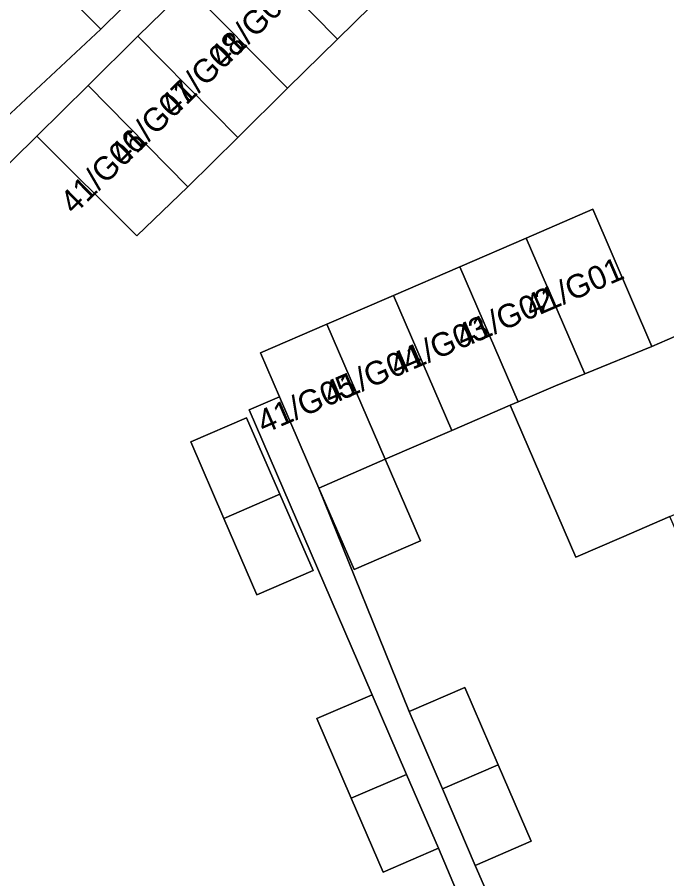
# Model space of a CAD drawing. Extents: x 159352 to 160617, y 385888 to 387323.
# Drawn here: x 159482.57 to 159510.26, y 386331.24 to 386367.95 of the extents above; entities that cross this region are included whole.
import ezdxf

# ---------------------------------------------------------------- set-up
doc = ezdxf.new("R2010")
doc.units = 0
for name, color, linetype in [('IMGEO_Erf', 7, 'Continuous'), ('IMGEO_Pand', 7, 'Continuous'), ('IMGEO_Pand_nummerreeks', 7, 'Continuous'), ('IMGEO_Voetpad_open', 7, 'Continuous')]:
    doc.layers.add(name, color=color, linetype=linetype)

msp = doc.modelspace()

# ---------------------------------------------------------------- linework, layer by layer
at = {"layer": 'IMGEO_Erf'}
for points in [[(159536.89, 386312.44), (159519.208, 386353.167), (159516.654, 386358.401), (159511.384, 386368.121), (159507.312, 386374.992), (159506.211, 386376.719), (159502.854, 386382.067), (159499.095, 386378.359), (159500, 386377.441), (159503.35, 386374.044), (159500.475, 386371.208), (159498.348, 386369.111), (159496.222, 386367.014), (159494.096, 386364.918), (159491.969, 386362.821), (159489.842, 386360.724), (159487.667, 386358.631), (159483.403, 386362.885), (159469.132, 386348.816), (159458.454, 386342.171), (159488.971, 386293.139), (159489.075, 386292.971)], [(159482.083, 386363.664), (159486.129, 386367.439), (159484.279, 386369.307)], [(159502.746, 386327.293), (159500.521, 386332.548), (159498.163, 386331.529), (159496.805, 386334.67), (159495.338, 386338.065), (159497.696, 386339.084), (159492.454, 386351.216), (159493.746, 386351.775), (159492.939, 386353.642), (159495.771, 386354.867), (159498.603, 386356.091), (159501.434, 386357.316), (159504.266, 386358.54), (159507.098, 386359.765), (159509.625, 386353.922), (159513.871, 386355.758), (159516.633, 386349.372), (159519.336, 386343.121), (159522.039, 386336.87), (159524.742, 386330.62)], [(159513.097, 386340.426), (159510.387, 386346.674), (159508.32, 386345.781), (159506.377, 386344.942), (159503.581, 386351.413), (159501.091, 386350.336), (159498.26, 386349.111), (159499.76, 386345.641), (159496.929, 386344.417), (159495.428, 386347.887), (159499.27, 386338.371), (159501.648, 386339.396), (159503.071, 386336.095), (159504.474, 386332.839), (159502.096, 386331.814), (159504.69, 386325.876)]]:
    msp.add_lwpolyline(points, dxfattribs=at)
msp.add_lwpolyline([(159493.76, 386347.628), (159495.18, 386344.377), (159492.783, 386343.341), (159491.375, 386346.597), (159489.967, 386349.853), (159492.341, 386350.879)], close=True, dxfattribs=at)
at = {"layer": 'IMGEO_Pand'}
for points in [[(159498.348, 386369.111), (159494.094, 386373.426), (159491.967, 386371.329), (159496.222, 386367.014)], [(159484.279, 386369.307), (159486.129, 386367.439), (159488.872, 386370.156), (159487.022, 386372.023)], [(159496.222, 386367.014), (159491.967, 386371.329), (159489.841, 386369.233), (159494.096, 386364.918)], [(159489.841, 386369.233), (159487.714, 386367.136), (159491.969, 386362.821), (159494.096, 386364.918)], [(159489.842, 386360.724), (159491.969, 386362.821), (159487.714, 386367.136), (159485.588, 386365.039)], [(159483.403, 386362.885), (159487.667, 386358.631), (159489.842, 386360.724), (159485.588, 386365.039)], [(159506.767, 386352.758), (159509.625, 386353.922), (159507.098, 386359.765), (159504.266, 386358.54)], [(159504.266, 386358.54), (159501.434, 386357.316), (159503.923, 386351.561), (159505.515, 386352.249), (159506.767, 386352.758)], [(159501.434, 386357.316), (159498.603, 386356.091), (159501.091, 386350.336), (159503.581, 386351.413), (159503.923, 386351.561)], [(159498.603, 386356.091), (159495.771, 386354.867), (159498.26, 386349.111), (159501.091, 386350.336)], [(159513.871, 386355.758), (159509.625, 386353.922), (159506.767, 386352.758), (159505.515, 386352.249), (159503.923, 386351.561), (159503.581, 386351.413), (159506.377, 386344.942), (159508.32, 386345.781), (159510.387, 386346.674), (159516.633, 386349.372)], [(159495.771, 386354.867), (159492.939, 386353.642), (159493.746, 386351.775), (159495.428, 386347.887), (159498.26, 386349.111)], [(159491.375, 386346.597), (159493.76, 386347.628), (159492.341, 386350.879), (159489.967, 386349.853)], [(159498.26, 386349.111), (159495.428, 386347.887), (159496.929, 386344.417), (159499.76, 386345.641)], [(159493.76, 386347.628), (159491.375, 386346.597), (159492.783, 386343.341), (159495.18, 386344.377)], [(159501.648, 386339.396), (159499.27, 386338.371), (159500.693, 386335.068), (159503.071, 386336.095)], [(159497.696, 386339.084), (159495.338, 386338.065), (159496.805, 386334.67), (159499.162, 386335.691)], [(159502.096, 386331.814), (159504.474, 386332.839), (159503.071, 386336.095), (159500.693, 386335.068)], [(159498.163, 386331.529), (159500.521, 386332.548), (159499.162, 386335.691), (159496.805, 386334.67)]]:
    msp.add_lwpolyline(points, close=True, dxfattribs=at)
at = {"layer": 'IMGEO_Voetpad_open'}
msp.add_lwpolyline([(159488.872, 386370.156), (159486.129, 386367.439), (159482.083, 386363.664), (159481.633, 386363.219), (159479.54, 386361.147), (159477.009, 386358.641), (159472.926, 386354.603), (159470.372, 386352.075), (159467.852, 386349.58), (159465.885, 386348.411), (159458.613, 386343.708), (159457.818, 386343.193), (159458.454, 386342.171), (159469.132, 386348.816), (159483.403, 386362.885), (159485.588, 386365.039), (159487.714, 386367.136), (159489.841, 386369.233)], dxfattribs=at)
msp.add_lwpolyline([(159512.935, 386306.824), (159511.532, 386310.079), (159510.109, 386313.381), (159507.516, 386319.319), (159506.114, 386322.573), (159504.69, 386325.876), (159502.096, 386331.814), (159500.693, 386335.068), (159499.27, 386338.371), (159495.428, 386347.887), (159493.746, 386351.775), (159492.454, 386351.216), (159497.696, 386339.084), (159499.162, 386335.691), (159500.521, 386332.548), (159502.746, 386327.293), (159504.212, 386323.9), (159505.571, 386320.757), (159507.976, 386315.084), (159509.442, 386311.691), (159510.801, 386308.548), (159514.684, 386299.503), (159515.861, 386300.009)], close=True, dxfattribs=at)

# ---------------------------------------------------------------- texts
at = {"layer": 'IMGEO_Pand_nummerreeks'}
for s, rotation, p in [('41/G09', 44.3312, (159491.365, 386365.728)), ('41/G08', 44.3312, (159489.245, 386363.656)), ('41/G07', 44.3312, (159487.117, 386361.578)), ('41/G06', 44.3312, (159484.992, 386359.501)), ('41/G01', 23.327, (159504.485, 386355.105)), ('41/G02', 23.327, (159501.551, 386353.84)), ('41/G03', 23.3251, (159498.73, 386352.623)), ('41/G04', 23.327, (159495.903, 386351.404)), ('41/G05', 23.3251, (159493.076, 386350.185))]:
    msp.add_text(s, height=1, rotation=rotation, dxfattribs=at).set_placement(p)

doc.saveas('drawing.dxf')
